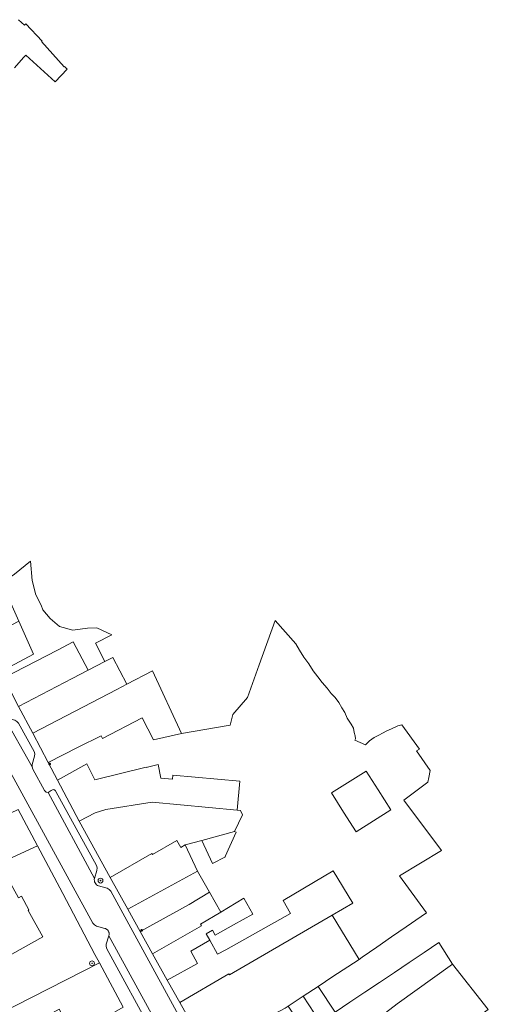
# Model space of a CAD drawing. Header units: metres. Extents: x 187916 to 189411, y 333285 to 334910.
# Tile 334 of 348: x 189123 to 189200, y 334179 to 334342. Entities that reach past the tile are written whole.
import ezdxf

# ---------------------------------------------------------------- set-up
doc = ezdxf.new("R2010")
doc.units = ezdxf.units.M
for name, color, linetype, lineweight in [('B-WE-GR-BOOM-S', 253, 'Continuous', 15), ('B-WE-IE-MEUBILAIR-S', 253, 'Continuous', 15), ('B-WE-IE-TERREINAFSCHEIDING_KUNSTMATIG_MUUR-G', 253, 'IE-TERREINAFSCHEIDING_KUNSTMATIG-SO', 15), ('B-WE-OG-BEBOUWING-GV', 253, 'Continuous', 15), ('B-WE-OG-TERREIN_ERF-GV', 253, 'Continuous', 15), ('B-WE-VH-OPENVERHARDING_BETONSTRAATSTEEN-GV', 253, 'Continuous', 15), ('B-WE-VH-OPENVERHARDING_STRAATBAKSTEEN-GV', 253, 'Continuous', 15)]:
    doc.layers.add(name, color=color, linetype=linetype, lineweight=lineweight)
doc.styles.add('NLCS-ISO', font='NLCS-ISO.ttf')
doc.linetypes.add('IE-TERREINAFSCHEIDING_KUNSTMATIG-SO', pattern='A,4,[82,NLCS.SHX,S=0.75,R=90,X=0,Y=0],4,-2', length=10)

# ---------------------------------------------------------------- blocks, each defined once
blk = doc.blocks.new('SIE-MEUBILAIR_PAAL_LICHTMAST-SO')
for points in [[(-0.62, 0), (-1, 0)], [(-0.71, 0.71), (-0.44, 0.44)], [(0, 1), (0, 0.62)], [(0.44, 0.44), (0.71, 0.71)], [(1, 0), (0.62, 0)], [(-0.71, -0.71), (-0.44, -0.44)], [(0, -0.62), (0, -1)], [(0.44, -0.44), (0.71, -0.71)]]:
    blk.add_lwpolyline(points)
blk.add_circle((0, 0), 0.5)
blk = doc.blocks.new('SGR-BOOM_GBKN-SO')
at = {"linetype": 'ByBlock', "lineweight": 18}
h = blk.add_hatch(color=0, dxfattribs=at)
h.dxf.hatch_style = 1
edge = h.paths.add_edge_path()
edge.add_arc((0, 0), 0.25, 0, 360)
at = {"color": 0, "linetype": 'ByBlock', "lineweight": 18}
for radius in [2, 0.25]:
    blk.add_circle((0, 0), radius, dxfattribs=at)
at = {"color": 0, "linetype": 'ByBlock', "lineweight": 18, "style": 'NLCS-ISO'}
blk.add_attdef('SOORT', (2.5, 0), '', height=1.5, dxfattribs=at)
blk = doc.blocks.new('DTM')
at = {"layer": 'B-WE-IE-TERREINAFSCHEIDING_KUNSTMATIG_MUUR-G', "ltscale": 0.2, "flags": 128}
for points in [[(189128.436, 334200.445), (189125.677, 334205.646)], [(189135.18, 334187.68), (189129.862, 334197.77)]]:
    blk.add_lwpolyline(points, dxfattribs=at)
at = {"layer": 'B-WE-OG-BEBOUWING-GV', "ltscale": 0.2, "flags": 128}
for points in [[(189122.603, 334242.821), (189116.733, 334239.832), (189119.542, 334234.483), (189125.027, 334237.364)], [(189122.552, 334228.744), (189131.424, 334233.369), (189134.037, 334234.712), (189131.565, 334239.431), (189128.963, 334238.068), (189120.1, 334233.438)], [(189122.552, 334228.744), (189124.88, 334224.288), (189138.792, 334231.561), (189140.439, 334232.422), (189138.127, 334236.849), (189136.829, 334236.171), (189134.037, 334234.712), (189131.424, 334233.369)], [(189124.88, 334224.288), (189127.421, 334219.426), (189132.423, 334221.983), (189136.228, 334223.87), (189136.446, 334223.42), (189143.019, 334226.833), (189144.859, 334223.19), (189149.481, 334224.252), (189144.709, 334234.649), (189140.439, 334232.422), (189138.792, 334231.561)], [(189159.171, 334216.339), (189148.057, 334217.342), (189147.988, 334216.675), (189146.092, 334216.874), (189145.658, 334219.123), (189143.639, 334218.633), (189143.627, 334218.68), (189135.161, 334216.582), (189133.86, 334219.252), (189128.975, 334216.502), (189132.586, 334209.712), (189135.209, 334211.136), (189136.999, 334211.695), (189144.643, 334212.897), (189158.726, 334211.537)], [(189159.62, 334210.779), (189159.264, 334211.489), (189158.726, 334211.537), (189144.643, 334212.897), (189136.999, 334211.695), (189135.209, 334211.136), (189132.586, 334209.712), (189137.713, 334200.422), (189144.602, 334204.375), (189144.677, 334204.245), (189148.711, 334206.56), (189149.385, 334205.389), (189150.122, 334205.813), (189152.866, 334206.563), (189158.276, 334208.029)], [(189122.474, 334211.669), (189110.055, 334205.769), (189112.923, 334199.786), (189125.677, 334205.646)], [(189150.122, 334205.813), (189149.385, 334205.389), (189148.711, 334206.56), (189144.677, 334204.245), (189144.602, 334204.375), (189137.713, 334200.422), (189140.603, 334195.187), (189152.134, 334201.473)], [(189154.132, 334197.962), (189152.134, 334201.473), (189140.603, 334195.187), (189142.657, 334191.465), (189150.785, 334195.961)], [(189149.219, 334179.713), (189157.347, 334184.451), (189157.442, 334184.28), (189174.445, 334194.157), (189177.869, 334196.141), (189174.603, 334201.541), (189166.313, 334196.632), (189167.537, 334194.447), (189156.84, 334188.456), (189155.465, 334187.702), (189154.179, 334190.019), (189151.044, 334188.235), (189152.128, 334186.169), (189147.141, 334183.435)], [(189122.543, 334197.061), (189120.676, 334200.456), (189111.227, 334195.26), (189113.198, 334191.584), (189103.47, 334186.35), (189106.581, 334180.529), (189106.708, 334180.292), (189116.528, 334185.569), (189116.758, 334185.142), (189126.579, 334190.569), (189124.144, 334194.976), (189124.249, 334195.04), (189123.013, 334197.32)], [(189154.132, 334197.962), (189150.785, 334195.961), (189142.657, 334191.465), (189144.708, 334187.791), (189152.794, 334192.43), (189152.662, 334192.664), (189155.991, 334194.695)], [(189155.991, 334194.695), (189152.662, 334192.664), (189152.794, 334192.43), (189144.708, 334187.791), (189147.141, 334183.435), (189152.128, 334186.169), (189151.044, 334188.235), (189154.179, 334190.019), (189153.571, 334191.114), (189154.653, 334191.698), (189155.097, 334190.894), (189158.125, 334192.593), (189161.289, 334194.368), (189159.821, 334196.985)], [(189174.445, 334194.157), (189157.442, 334184.28), (189157.347, 334184.451), (189149.219, 334179.713), (189153.849, 334171.422), (189161.947, 334176.21), (189164.684, 334177.71), (189166.668, 334178.798), (189167.175, 334179.132), (189169.641, 334180.759), (189172.107, 334182.386), (189174.573, 334184.013), (189177.039, 334185.639), (189178.895, 334186.864)], [(189135.906, 334186.284), (189119.097, 334177.735), (189121.085, 334174.171), (189129.228, 334178.613), (189131.654, 334174.22), (189139.832, 334178.933)], [(189198.299, 334177.204), (189200.279, 334178.564), (189194.359, 334186.045), (189185.171, 334179.5), (189181.83, 334176.881), (189168.008, 334167.613), (189165.166, 334165.922), (189159.072, 334162.087), (189163.424, 334153.947), (189172.03, 334159.117), (189175.72, 334161.694), (189192.57, 334173.269), (189193.616, 334173.987)], [(189169.641, 334180.759), (189172.469, 334176.472), (189174.923, 334178.117), (189172.107, 334182.386)], [(189167.175, 334179.132), (189170.015, 334174.827), (189172.469, 334176.472), (189169.641, 334180.759)]]:
    blk.add_lwpolyline(points, close=True, dxfattribs=at)
at = {"layer": 'B-WE-OG-TERREIN_ERF-GV', "ltscale": 0.2, "flags": 128}
for points in [[(189124.489, 334252.8), (189121.855, 334250.599), (189119.782, 334249.17), (189122.603, 334242.821), (189125.027, 334237.364), (189119.542, 334234.483), (189120.1, 334233.438), (189128.963, 334238.068), (189131.565, 334239.431), (189134.037, 334234.712), (189136.829, 334236.171), (189135.257, 334239.181), (189137.952, 334240.589), (189135.479, 334241.755), (189133.927, 334241.665), (189131.511, 334241.345), (189129.312, 334241.943), (189127.762, 334243.265), (189126.566, 334244.706), (189126.254, 334245.5), (189125.417, 334247.185), (189124.767, 334249.572)], [(189192.539, 334204.872), (189186.309, 334213.225), (189190.279, 334216.177), (189190.438, 334216.951), (189190.678, 334218.124), (189188.419, 334221.385), (189188.897, 334221.678), (189185.977, 334225.689), (189185.288, 334225.537), (189184.244, 334225.022), (189183.511, 334224.681), (189182.762, 334224.288), (189182.146, 334223.975), (189181.368, 334223.578), (189180.592, 334223.059), (189179.982, 334222.377), (189178.165, 334223.148), (189178.273, 334223.395), (189178.235, 334223.883), (189178.093, 334224.432), (189177.98, 334225.142), (189177.571, 334225.801), (189176.896, 334226.775), (189176.519, 334227.7), (189176.033, 334228.497), (189175.529, 334229.372), (189174.949, 334230.184), (189174.295, 334230.869), (189173.634, 334231.765), (189172.781, 334232.699), (189172.069, 334233.636), (189171.32, 334234.631), (189170.564, 334235.776), (189169.759, 334236.889), (189169.007, 334238.035), (189168.433, 334239.116), (189165.013, 334242.967), (189162.343, 334235.619), (189160.413, 334230.202), (189158.016, 334227.374), (189157.568, 334225.624), (189149.481, 334224.252), (189144.859, 334223.19), (189143.019, 334226.833), (189136.446, 334223.42), (189136.228, 334223.87), (189132.423, 334221.983), (189127.421, 334219.426), (189128.975, 334216.502), (189133.86, 334219.252), (189135.161, 334216.582), (189143.627, 334218.68), (189143.639, 334218.633), (189145.658, 334219.123), (189146.092, 334216.874), (189147.988, 334216.675), (189148.057, 334217.342), (189159.171, 334216.339), (189158.726, 334211.537), (189159.264, 334211.489), (189159.62, 334210.779), (189158.276, 334208.029), (189158.533, 334207.902), (189156.722, 334203.913), (189156.775, 334203.807), (189154.641, 334202.734), (189152.866, 334206.563), (189150.122, 334205.813), (189152.134, 334201.473), (189154.132, 334197.962), (189155.991, 334194.695), (189159.821, 334196.985), (189161.289, 334194.368), (189158.125, 334192.593), (189155.097, 334190.894), (189154.653, 334191.698), (189153.571, 334191.114), (189154.179, 334190.019), (189155.465, 334187.702), (189156.84, 334188.456), (189167.537, 334194.447), (189166.313, 334196.632), (189174.603, 334201.541), (189177.869, 334196.141), (189174.445, 334194.157), (189178.895, 334186.864), (189179.402, 334187.215), (189181.83, 334188.897), (189184.258, 334190.578), (189186.687, 334192.26), (189189.177, 334193.985), (189190.036, 334194.58), (189185.562, 334200.708)], [(189176.337, 334211.239), (189174.337, 334214.409), (189180.077, 334218.028), (189182.043, 334214.912), (189184.131, 334211.602), (189178.393, 334207.981)], [(189103.47, 334186.35), (189113.198, 334191.584), (189111.227, 334195.26), (189120.676, 334200.456), (189122.543, 334197.061), (189123.013, 334197.32), (189124.249, 334195.04), (189124.144, 334194.976), (189126.579, 334190.569), (189116.758, 334185.142), (189116.528, 334185.569), (189106.708, 334180.292), (189106.581, 334180.529)]]:
    blk.add_lwpolyline(points, close=True, dxfattribs=at)
blk.add_lwpolyline([(189119.097, 334177.735), (189135.906, 334186.284), (189135.18, 334187.68), (189129.862, 334197.77), (189128.436, 334200.445), (189125.677, 334205.646), (189112.923, 334199.786)], dxfattribs=at)
at = {"layer": 'B-WE-VH-OPENVERHARDING_BETONSTRAATSTEEN-GV', "ltscale": 0.2, "flags": 128}
for points in [[(189119.823, 334228.047), (189120.183, 334229.333), (189120.258, 334229.722), (189120.131, 334230.098), (189112.231, 334244.413), (189112.072, 334244.681), (189108.999, 334243.235), (189112.114, 334237.459), (189112.245, 334237.086), (189112.215, 334236.692), (189111.826, 334235.453), (189111.798, 334235.05), (189111.945, 334234.674), (189134.842, 334192.859), (189135.084, 334192.551), (189135.436, 334192.379), (189136.802, 334191.986)], [(189135.107, 334200.261), (189127.454, 334214.506), (189127.092, 334214.548), (189126.832, 334214.804), (189124.895, 334218.345), (189124.776, 334218.713), (189120.003, 334227.203), (189119.99, 334227.222), (189119.978, 334227.24), (189119.966, 334227.259), (189119.954, 334227.278), (189119.937, 334227.308), (189119.921, 334227.338), (189119.906, 334227.369), (189119.892, 334227.4)], [(189147.73, 334171.951), (189147.376, 334170.612), (189147.324, 334170.219), (189147.462, 334169.848), (189150.632, 334164.067), (189153.694, 334165.681), (189153.611, 334166.079), (189153.634, 334166.485), (189154.05, 334167.785), (189153.948, 334168.53), (189137.78, 334198.134), (189137.54, 334198.452), (189137.196, 334198.654), (189135.786, 334199.028)], [(189137.453, 334190.741), (189147.055, 334173.215)]]:
    blk.add_lwpolyline(points, dxfattribs=at)
for points in [[(189135.08, 334199.879, -0.0967456), (189135.107, 334200.261)], [(189135.196, 334199.513, -0.0938602), (189135.08, 334199.879)], [(189135.446, 334199.211, -0.0979808), (189135.196, 334199.513)], [(189135.786, 334199.028, -0.0973513), (189135.446, 334199.211)], [(189136.802, 334191.986, -0.0493324), (189136.99, 334191.921)], [(189136.99, 334191.921, -0.0499558), (189137.16, 334191.817)], [(189137.16, 334191.817, -0.0461863), (189137.303, 334191.679)], [(189137.303, 334191.679, -0.0541666), (189137.414, 334191.513)], [(189137.414, 334191.513, -0.0476314), (189137.487, 334191.328)], [(189137.487, 334191.328, -0.0552685), (189137.518, 334191.131)], [(189137.507, 334190.933, -0.0536971), (189137.453, 334190.741)], [(189137.518, 334191.131, -0.0553851), (189137.507, 334190.933)]]:
    blk.add_lwpolyline(points, format="xyb", dxfattribs=at)
at = {"layer": 'B-WE-VH-OPENVERHARDING_STRAATBAKSTEEN-GV', "ltscale": 0.2, "flags": 128}
for points in [[(189121.84, 334334.462), (189123.367, 334336.141), (189123.737, 334336.548), (189128.616, 334332.109), (189130.554, 334334.234), (189130.158, 334334.663), (189130.091, 334334.602), (189126.359, 334338.784), (189126.418, 334338.839), (189123.735, 334341.709), (189123.537, 334341.492), (189122.533, 334342.41)], [(189153.849, 334171.422), (189149.219, 334179.713), (189147.141, 334183.435), (189144.708, 334187.791), (189142.657, 334191.465), (189140.603, 334195.187), (189137.713, 334200.422), (189132.586, 334209.712), (189128.975, 334216.502), (189127.421, 334219.426), (189124.88, 334224.288), (189122.552, 334228.744)], [(189136.802, 334191.986), (189135.436, 334192.379), (189135.084, 334192.551), (189134.842, 334192.859), (189111.945, 334234.674)], [(189122.474, 334211.669), (189125.677, 334205.646), (189128.436, 334200.445), (189129.862, 334197.77), (189135.18, 334187.68), (189135.906, 334186.284), (189139.832, 334178.933)], [(189120.003, 334227.203), (189124.776, 334218.713), (189124.792, 334219.099), (189125.187, 334220.498), (189125.227, 334220.882), (189125.116, 334221.252), (189122.506, 334225.972), (189122.242, 334226.259), (189121.892, 334226.431), (189120.566, 334226.795)], [(189120.566, 334226.795), (189121.892, 334226.431), (189122.242, 334226.259), (189122.506, 334225.972), (189125.116, 334221.252), (189125.227, 334220.882), (189125.187, 334220.498), (189124.792, 334219.099), (189124.776, 334218.713), (189124.895, 334218.345), (189126.832, 334214.804), (189127.092, 334214.548), (189127.454, 334214.506), (189127.943, 334214.832)], [(189127.943, 334214.832), (189127.454, 334214.506)], [(189127.454, 334214.506), (189135.107, 334200.261), (189135.484, 334201.599), (189135.544, 334202.003), (189135.441, 334202.399), (189128.695, 334214.669)], [(189128.695, 334214.669), (189135.441, 334202.399), (189135.544, 334202.003), (189135.484, 334201.599), (189135.107, 334200.261)], [(189135.786, 334199.028), (189137.196, 334198.654), (189137.54, 334198.452), (189137.78, 334198.134), (189153.948, 334168.53), (189154.05, 334167.785), (189153.634, 334166.485), (189153.611, 334166.079), (189153.694, 334165.681), (189157.472, 334158.843), (189157.717, 334158.541), (189158.047, 334158.335), (189159.164, 334157.987), (189159.519, 334157.81), (189159.754, 334157.491), (189174.875, 334129.883), (189175.505, 334128.811), (189177.506, 334125.406), (189177.926, 334124.691), (189185.379, 334112.823), (189191.688, 334102.398), (189192.826, 334101.066)], [(189147.055, 334173.215), (189145.633, 334173.65), (189145.295, 334173.845), (189145.037, 334174.139), (189137.119, 334188.592), (189137.027, 334188.979), (189137.058, 334189.375), (189137.453, 334190.741)]]:
    blk.add_lwpolyline(points, dxfattribs=at)
for points in [[(189128.139, 334214.938, 0.1203595), (189127.943, 334214.832)], [(189127.943, 334214.832, -0.1203595), (189128.139, 334214.938)], [(189128.361, 334214.943, 0.1215609), (189128.139, 334214.938)], [(189128.139, 334214.938, -0.1215609), (189128.361, 334214.943)], [(189128.561, 334214.846, 0.1247546), (189128.361, 334214.943)], [(189128.361, 334214.943, -0.1247546), (189128.561, 334214.846)], [(189128.695, 334214.669, 0.125231), (189128.561, 334214.846)], [(189128.561, 334214.846, -0.125231), (189128.695, 334214.669)], [(189135.107, 334200.261, 0.0967456), (189135.08, 334199.879)], [(189135.08, 334199.879, 0.0938602), (189135.196, 334199.513)], [(189135.196, 334199.513, 0.0979808), (189135.446, 334199.211)], [(189135.446, 334199.211, 0.0973513), (189135.786, 334199.028)], [(189136.99, 334191.921, 0.0493324), (189136.802, 334191.986)], [(189137.16, 334191.817, 0.0499558), (189136.99, 334191.921)], [(189137.303, 334191.679, 0.0461863), (189137.16, 334191.817)], [(189137.414, 334191.513, 0.0541666), (189137.303, 334191.679)], [(189137.487, 334191.328, 0.0476314), (189137.414, 334191.513)], [(189137.518, 334191.131, 0.0552685), (189137.487, 334191.328)], [(189137.453, 334190.741, 0.0536971), (189137.507, 334190.933)], [(189137.507, 334190.933, 0.0553851), (189137.518, 334191.131)]]:
    blk.add_lwpolyline(points, format="xyb", dxfattribs=at)
for points in [[(189147.055, 334173.215), (189137.453, 334190.741), (189137.058, 334189.375), (189137.027, 334188.979), (189137.119, 334188.592), (189145.037, 334174.139), (189145.295, 334173.845), (189145.633, 334173.65)], [(189194.359, 334186.045), (189192.102, 334189.631), (189189.647, 334187.986), (189187.193, 334186.341), (189184.739, 334184.696), (189182.285, 334183.051), (189179.831, 334181.407), (189177.377, 334179.762), (189174.923, 334178.117), (189172.469, 334176.472), (189170.015, 334174.827), (189167.561, 334173.182), (189168.108, 334172.321), (189168.031, 334172.035), (189167.756, 334171.682), (189165.37, 334170.016), (189157.224, 334165.379), (189159.072, 334162.087), (189165.166, 334165.922), (189168.008, 334167.613), (189181.83, 334176.881), (189185.171, 334179.5)]]:
    blk.add_lwpolyline(points, close=True, dxfattribs=at)
at = {"layer": 'B-WE-GR-BOOM-S', "xscale": 0.2, "yscale": 0.2, "zscale": 0.2}
for p in [(189136.1, 334199.9), (189134.695, 334186.206)]:
    blk.add_blockref('SGR-BOOM_GBKN-SO', p, dxfattribs=at)
at = {"layer": 'B-WE-IE-MEUBILAIR-S', "xscale": 0.2, "yscale": 0.2, "zscale": 0.2}
for p in [(189127.669, 334219.222), (189142.926, 334191.679)]:
    blk.add_blockref('SIE-MEUBILAIR_PAAL_LICHTMAST-SO', p, dxfattribs=at)

msp = doc.modelspace()

# ---------------------------------------------------------------- block references
msp.add_blockref('DTM', (0, 0))

doc.saveas('drawing.dxf')
